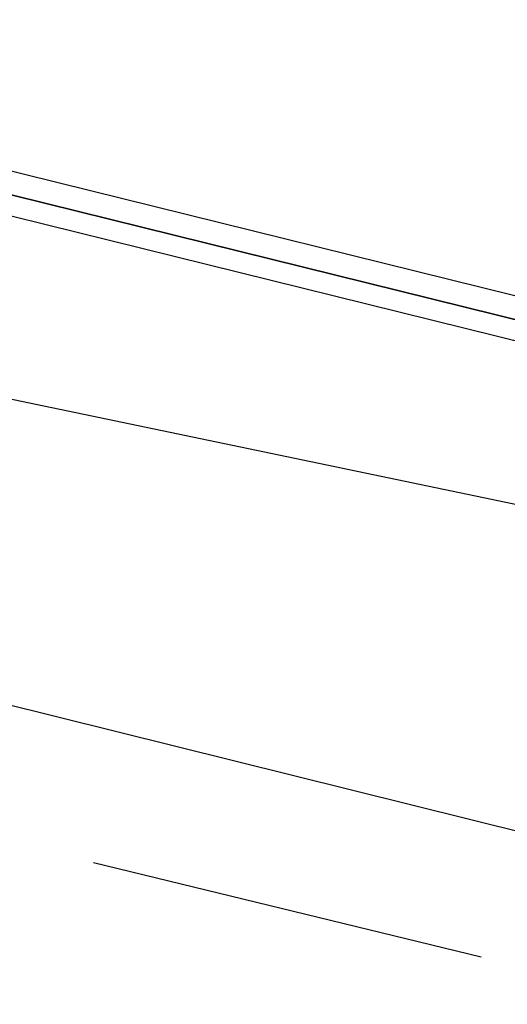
# Model space of a CAD drawing. Header units: feet. Extents: x -79 to 198, y -22 to 181.
# Tile 791 of 982: x 111.773 to 112.393, y 150.358 to 151.61. Entities that reach past the tile are written whole.
import ezdxf

# ---------------------------------------------------------------- set-up
doc = ezdxf.new("R2010")
doc.units = ezdxf.units.FT
doc.layers.add('A-AREA-UNIDAD', color=30, linetype='CONTINUOUS')
doc.layers.add('A-LINEA', color=7, linetype='CONTINUOUS')

msp = doc.modelspace()

# ---------------------------------------------------------------- linework, layer by layer
at = {"layer": 'A-AREA-UNIDAD'}
msp.add_lwpolyline([(122.848, 148.0889), (115.808, 150.2578), (115.2, 150.2578), (115.168, 150.4178), (111.328, 151.2178), (111.28, 151.3778), (104, 152.7289), (99.072, 153.3689), (92.192, 153.9022), (87.92, 153.9733), (87.92, 152.7289), (87.2, 149.8133), (91.36, 148.8889), (91.52, 148.5333), (92.672, 148.4089), (92.72, 147.2889), (92.512, 146.4889), (94.848, 146.0622), (96.96, 145.4222), (97.088, 143.9822), (93.088, 127.1644), (96.32, 126.4178)], dxfattribs=at)
at = {"layer": 'A-LINEA'}
for p, q in [((115.2, 149.8844), (111.6, 150.7778)), ((115.2, 149.8844), (111.6, 150.7778)), ((112.36, 150.4178), (111.8667, 150.5378)), ((112.36, 150.4178), (111.8667, 150.5378))]:
    msp.add_line(p, q, dxfattribs=at)
for points in [[(115.48, 150.4978), (111.6533, 151.4444), (111.64, 151.4311), (111.64, 151.4178), (115.4667, 150.4711), (115.48, 150.4711), (115.48, 150.4844), (115.48, 150.4978)], [(115.48, 150.4978), (111.6533, 151.4444), (111.64, 151.4311), (111.64, 151.4178), (115.4667, 150.4711), (115.48, 150.4711), (115.48, 150.4844), (115.48, 150.4978)], [(115.4667, 150.4711), (111.64, 151.4178), (111.64, 151.4044), (111.64, 151.3911), (115.4667, 150.4444), (115.4667, 150.4578), (115.4667, 150.4711)], [(115.4667, 150.4711), (111.64, 151.4178), (111.64, 151.4044), (111.64, 151.3911), (115.4667, 150.4444), (115.4667, 150.4578), (115.4667, 150.4711)]]:
    msp.add_lwpolyline(points, dxfattribs=at)

doc.saveas('drawing.dxf')
